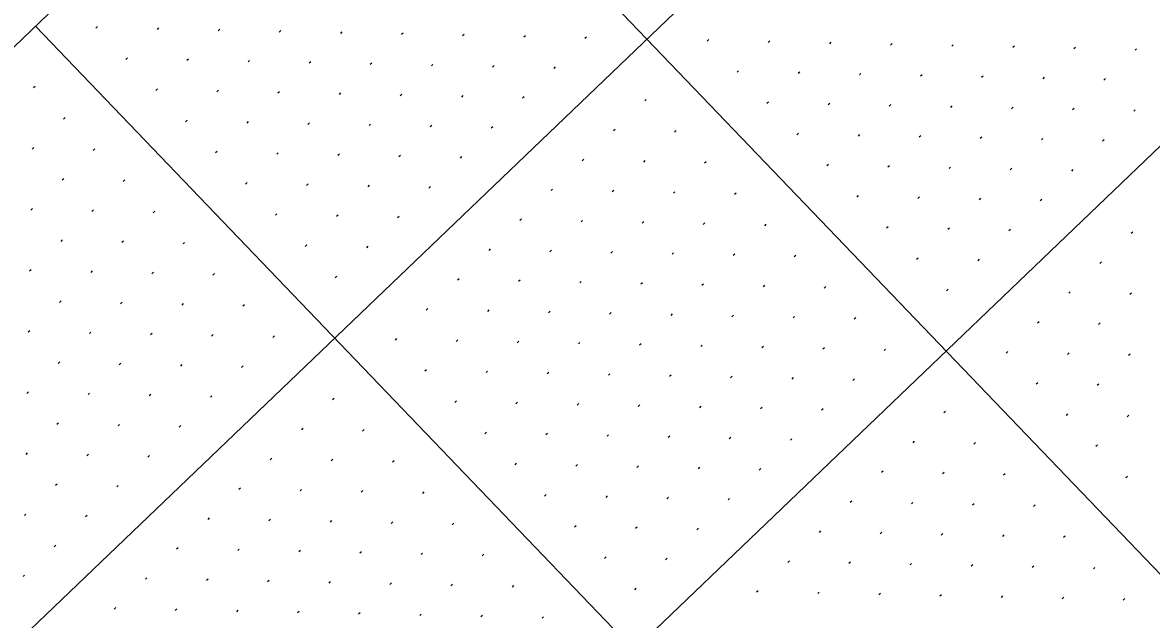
# Model space of a CAD drawing. Extents: x 2148987 to 2151117, y 142806 to 144993.
# Drawn here: x 2149512.9 to 2149643.5, y 143968.4 to 144037.5 of the extents above; entities that cross this region are included whole.
import ezdxf

# ---------------------------------------------------------------- set-up
doc = ezdxf.new("R2010")
doc.units = 0
for name, color, linetype in [('PR_PIER_PH3', 7, 'Continuous'), ('PR_Road_Concrete', 7, 'Continuous'), ('SHT_Profile_Grid_Minor', 7, 'Continuous')]:
    doc.layers.add(name, color=color, linetype=linetype)

msp = doc.modelspace()

# ---------------------------------------------------------------- linework, layer by layer
at = {"layer": 'PR_PIER_PH3'}
for p, q in [((2150261.97, 144684.26), (2149124.83, 143594.52)), ((2150296.56, 144648.16), (2149159.43, 143558.42)), ((2149550.51, 144071.7), (2149896.46, 143710.71)), ((2149514.41, 144037.11), (2149860.36, 143676.11))]:
    msp.add_line(p, q, dxfattribs=at)
at = {"layer": 'PR_Road_Concrete'}
msp.add_line((2150227.37, 144720.36), (2149279.76, 143812.24), dxfattribs=at)
at = {"layer": 'SHT_Profile_Grid_Minor'}
for p, q in [((2149521.57, 144037.05), (2149521.39, 144036.87)), ((2149528.64, 144036.9), (2149528.46, 144036.72)), ((2149535.71, 144036.74), (2149535.52, 144036.57)), ((2149542.77, 144036.59), (2149542.59, 144036.42)), ((2149549.84, 144036.44), (2149549.66, 144036.27)), ((2149556.91, 144036.29), (2149556.73, 144036.12)), ((2149563.98, 144036.14), (2149563.8, 144035.97)), ((2149571.05, 144035.99), (2149570.87, 144035.82)), ((2149578.12, 144035.84), (2149577.94, 144035.67)), ((2149592.26, 144035.54), (2149592.08, 144035.37)), ((2149599.33, 144035.39), (2149599.15, 144035.22)), ((2149606.4, 144035.24), (2149606.22, 144035.07)), ((2149613.47, 144035.09), (2149613.29, 144034.92)), ((2149620.54, 144034.94), (2149620.36, 144034.77)), ((2149627.61, 144034.79), (2149627.43, 144034.62)), ((2149634.68, 144034.64), (2149634.5, 144034.47)), ((2149641.75, 144034.49), (2149641.57, 144034.32)), ((2149525.03, 144033.44), (2149524.85, 144033.26)), ((2149532.1, 144033.29), (2149531.91, 144033.11)), ((2149539.16, 144033.13), (2149538.98, 144032.96)), ((2149546.23, 144032.98), (2149546.05, 144032.81)), ((2149553.3, 144032.83), (2149553.12, 144032.66)), ((2149560.37, 144032.68), (2149560.19, 144032.51)), ((2149567.44, 144032.53), (2149567.26, 144032.36)), ((2149574.51, 144032.38), (2149574.33, 144032.21)), ((2149595.72, 144031.93), (2149595.54, 144031.76)), ((2149602.79, 144031.78), (2149602.61, 144031.61)), ((2149609.86, 144031.63), (2149609.68, 144031.46)), ((2149616.93, 144031.48), (2149616.75, 144031.31)), ((2149624, 144031.33), (2149623.82, 144031.16)), ((2149631.07, 144031.18), (2149630.89, 144031.01)), ((2149638.14, 144031.03), (2149637.96, 144030.86)), ((2149514.35, 144030.13), (2149514.17, 144029.95)), ((2149528.49, 144029.83), (2149528.3, 144029.65)), ((2149535.55, 144029.68), (2149535.37, 144029.5)), ((2149542.62, 144029.52), (2149542.44, 144029.35)), ((2149549.69, 144029.37), (2149549.51, 144029.2)), ((2149556.76, 144029.22), (2149556.58, 144029.05)), ((2149563.83, 144029.07), (2149563.65, 144028.9)), ((2149570.9, 144028.92), (2149570.72, 144028.75)), ((2149585.04, 144028.62), (2149584.86, 144028.45)), ((2149599.18, 144028.32), (2149599, 144028.15)), ((2149606.25, 144028.17), (2149606.07, 144028)), ((2149613.32, 144028.02), (2149613.14, 144027.85)), ((2149620.39, 144027.87), (2149620.21, 144027.7)), ((2149627.46, 144027.72), (2149627.28, 144027.55)), ((2149634.53, 144027.57), (2149634.35, 144027.4)), ((2149641.6, 144027.42), (2149641.42, 144027.25)), ((2149517.81, 144026.52), (2149517.63, 144026.34)), ((2149531.94, 144026.22), (2149531.76, 144026.04)), ((2149539.01, 144026.07), (2149538.83, 144025.89)), ((2149546.08, 144025.91), (2149545.9, 144025.74)), ((2149553.15, 144025.76), (2149552.97, 144025.59)), ((2149560.22, 144025.61), (2149560.04, 144025.44)), ((2149567.29, 144025.46), (2149567.11, 144025.29)), ((2149581.43, 144025.16), (2149581.25, 144024.99)), ((2149588.5, 144025.01), (2149588.32, 144024.84)), ((2149602.64, 144024.71), (2149602.46, 144024.54)), ((2149609.71, 144024.56), (2149609.53, 144024.39)), ((2149616.78, 144024.41), (2149616.6, 144024.24)), ((2149514.2, 144023.06), (2149514.02, 144022.88)), ((2149623.85, 144024.26), (2149623.67, 144024.09)), ((2149630.92, 144024.11), (2149630.74, 144023.94)), ((2149637.99, 144023.96), (2149637.81, 144023.79)), ((2149521.27, 144022.91), (2149521.08, 144022.73)), ((2149535.4, 144022.61), (2149535.22, 144022.43)), ((2149542.47, 144022.46), (2149542.29, 144022.28)), ((2149549.54, 144022.3), (2149549.36, 144022.13)), ((2149556.61, 144022.15), (2149556.43, 144021.98)), ((2149563.68, 144022), (2149563.5, 144021.83)), ((2149577.82, 144021.7), (2149577.64, 144021.53)), ((2149584.89, 144021.55), (2149584.71, 144021.38)), ((2149591.96, 144021.4), (2149591.78, 144021.23)), ((2149606.1, 144021.1), (2149605.92, 144020.93)), ((2149613.17, 144020.95), (2149612.99, 144020.78)), ((2149620.24, 144020.8), (2149620.06, 144020.63)), ((2149627.31, 144020.65), (2149627.13, 144020.48)), ((2149634.38, 144020.5), (2149634.2, 144020.33)), ((2149517.66, 144019.45), (2149517.47, 144019.27)), ((2149524.72, 144019.3), (2149524.54, 144019.12)), ((2149538.86, 144019), (2149538.68, 144018.82)), ((2149545.93, 144018.85), (2149545.75, 144018.67)), ((2149553, 144018.69), (2149552.82, 144018.52)), ((2149560.07, 144018.54), (2149559.89, 144018.37)), ((2149574.21, 144018.24), (2149574.03, 144018.07)), ((2149581.28, 144018.09), (2149581.1, 144017.92)), ((2149588.35, 144017.94), (2149588.17, 144017.77)), ((2149595.42, 144017.79), (2149595.24, 144017.62)), ((2149609.56, 144017.49), (2149609.38, 144017.32)), ((2149616.63, 144017.34), (2149616.45, 144017.17)), ((2149623.7, 144017.19), (2149623.52, 144017.02)), ((2149630.77, 144017.04), (2149630.59, 144016.87)), ((2149514.05, 144015.99), (2149513.86, 144015.81)), ((2149521.11, 144015.84), (2149520.93, 144015.66)), ((2149528.18, 144015.69), (2149528, 144015.51)), ((2149542.32, 144015.39), (2149542.14, 144015.21)), ((2149549.39, 144015.24), (2149549.21, 144015.06)), ((2149556.46, 144015.08), (2149556.28, 144014.91)), ((2149570.6, 144014.78), (2149570.42, 144014.61)), ((2149577.67, 144014.63), (2149577.49, 144014.46)), ((2149584.74, 144014.48), (2149584.56, 144014.31)), ((2149591.81, 144014.33), (2149591.63, 144014.16)), ((2149598.88, 144014.18), (2149598.7, 144014.01)), ((2149613.02, 144013.88), (2149612.84, 144013.71)), ((2149620.09, 144013.73), (2149619.91, 144013.56)), ((2149627.16, 144013.58), (2149626.98, 144013.41)), ((2149641.3, 144013.28), (2149641.12, 144013.11)), ((2149517.5, 144012.38), (2149517.32, 144012.2)), ((2149524.57, 144012.23), (2149524.39, 144012.05)), ((2149531.64, 144012.08), (2149531.46, 144011.9)), ((2149545.78, 144011.78), (2149545.6, 144011.6)), ((2149552.85, 144011.63), (2149552.67, 144011.45)), ((2149566.99, 144011.32), (2149566.81, 144011.15)), ((2149574.06, 144011.17), (2149573.88, 144011)), ((2149581.13, 144011.02), (2149580.95, 144010.85)), ((2149588.2, 144010.87), (2149588.02, 144010.7)), ((2149595.27, 144010.72), (2149595.09, 144010.55)), ((2149602.34, 144010.57), (2149602.16, 144010.4)), ((2149616.48, 144010.27), (2149616.3, 144010.1)), ((2149623.55, 144010.12), (2149623.37, 144009.95)), ((2149513.89, 144008.92), (2149513.71, 144008.75)), ((2149520.96, 144008.77), (2149520.78, 144008.59)), ((2149637.69, 144009.82), (2149637.51, 144009.65)), ((2149528.03, 144008.62), (2149527.85, 144008.44)), ((2149535.1, 144008.47), (2149534.92, 144008.29)), ((2149549.24, 144008.17), (2149549.06, 144007.99)), ((2149563.38, 144007.87), (2149563.2, 144007.69)), ((2149570.45, 144007.71), (2149570.27, 144007.54)), ((2149577.52, 144007.56), (2149577.34, 144007.39)), ((2149584.59, 144007.41), (2149584.41, 144007.24)), ((2149591.66, 144007.26), (2149591.48, 144007.09)), ((2149598.73, 144007.11), (2149598.55, 144006.94)), ((2149605.8, 144006.96), (2149605.62, 144006.79)), ((2149619.94, 144006.66), (2149619.76, 144006.49)), ((2149634.08, 144006.36), (2149633.9, 144006.19)), ((2149641.15, 144006.21), (2149640.96, 144006.04)), ((2149517.35, 144005.31), (2149517.17, 144005.14)), ((2149524.42, 144005.16), (2149524.24, 144004.98)), ((2149531.49, 144005.01), (2149531.31, 144004.83)), ((2149538.56, 144004.86), (2149538.38, 144004.68)), ((2149559.77, 144004.41), (2149559.59, 144004.23)), ((2149566.84, 144004.26), (2149566.66, 144004.08)), ((2149573.91, 144004.1), (2149573.73, 144003.93)), ((2149580.98, 144003.95), (2149580.8, 144003.78)), ((2149588.05, 144003.8), (2149587.87, 144003.63)), ((2149595.12, 144003.65), (2149594.94, 144003.48)), ((2149602.19, 144003.5), (2149602.01, 144003.33)), ((2149609.26, 144003.35), (2149609.08, 144003.18)), ((2149630.47, 144002.9), (2149630.29, 144002.73)), ((2149637.54, 144002.75), (2149637.35, 144002.58)), ((2149513.74, 144001.85), (2149513.56, 144001.68)), ((2149520.81, 144001.7), (2149520.63, 144001.53)), ((2149527.88, 144001.55), (2149527.7, 144001.37)), ((2149534.95, 144001.4), (2149534.77, 144001.22)), ((2149542.02, 144001.25), (2149541.84, 144001.07)), ((2149556.16, 144000.95), (2149555.98, 144000.77)), ((2149563.23, 144000.8), (2149563.05, 144000.62)), ((2149570.3, 144000.65), (2149570.12, 144000.47)), ((2149577.37, 144000.49), (2149577.19, 144000.32)), ((2149584.44, 144000.34), (2149584.26, 144000.17)), ((2149591.51, 144000.19), (2149591.33, 144000.02)), ((2149598.58, 144000.04), (2149598.4, 143999.87)), ((2149605.65, 143999.89), (2149605.47, 143999.72)), ((2149612.72, 143999.74), (2149612.54, 143999.57)), ((2149517.2, 143998.24), (2149517.02, 143998.07)), ((2149626.86, 143999.44), (2149626.68, 143999.27)), ((2149633.93, 143999.29), (2149633.74, 143999.12)), ((2149640.99, 143999.14), (2149640.81, 143998.97)), ((2149524.27, 143998.09), (2149524.09, 143997.92)), ((2149531.34, 143997.94), (2149531.16, 143997.76)), ((2149538.41, 143997.79), (2149538.23, 143997.61)), ((2149559.62, 143997.34), (2149559.44, 143997.16)), ((2149566.69, 143997.19), (2149566.51, 143997.01)), ((2149573.76, 143997.04), (2149573.58, 143996.86)), ((2149580.83, 143996.88), (2149580.65, 143996.71)), ((2149587.9, 143996.73), (2149587.72, 143996.56)), ((2149594.97, 143996.58), (2149594.79, 143996.41)), ((2149602.04, 143996.43), (2149601.86, 143996.26)), ((2149609.11, 143996.28), (2149608.93, 143996.11)), ((2149630.32, 143995.83), (2149630.13, 143995.66)), ((2149637.38, 143995.68), (2149637.2, 143995.51)), ((2149513.59, 143994.78), (2149513.41, 143994.61)), ((2149520.66, 143994.63), (2149520.48, 143994.46)), ((2149527.73, 143994.48), (2149527.55, 143994.31)), ((2149534.8, 143994.33), (2149534.62, 143994.15)), ((2149548.94, 143994.03), (2149548.76, 143993.85)), ((2149563.08, 143993.73), (2149562.9, 143993.55)), ((2149570.15, 143993.58), (2149569.97, 143993.4)), ((2149577.22, 143993.43), (2149577.04, 143993.25)), ((2149584.29, 143993.27), (2149584.11, 143993.1)), ((2149591.36, 143993.12), (2149591.18, 143992.95)), ((2149598.43, 143992.97), (2149598.25, 143992.8)), ((2149605.5, 143992.82), (2149605.32, 143992.65)), ((2149619.64, 143992.52), (2149619.46, 143992.35)), ((2149633.77, 143992.22), (2149633.59, 143992.05)), ((2149640.84, 143992.07), (2149640.66, 143991.9)), ((2149517.05, 143991.17), (2149516.87, 143991)), ((2149524.12, 143991.02), (2149523.94, 143990.85)), ((2149531.19, 143990.87), (2149531.01, 143990.7)), ((2149545.33, 143990.57), (2149545.15, 143990.39)), ((2149552.4, 143990.42), (2149552.22, 143990.24)), ((2149566.54, 143990.12), (2149566.36, 143989.94)), ((2149573.61, 143989.97), (2149573.43, 143989.79)), ((2149580.68, 143989.82), (2149580.5, 143989.64)), ((2149587.75, 143989.66), (2149587.57, 143989.49)), ((2149594.82, 143989.51), (2149594.64, 143989.34)), ((2149601.89, 143989.36), (2149601.71, 143989.19)), ((2149616.03, 143989.06), (2149615.85, 143988.89)), ((2149623.1, 143988.91), (2149622.92, 143988.74)), ((2149637.23, 143988.61), (2149637.05, 143988.44)), ((2149513.44, 143987.71), (2149513.26, 143987.54)), ((2149520.51, 143987.56), (2149520.33, 143987.39)), ((2149527.58, 143987.41), (2149527.4, 143987.24)), ((2149541.72, 143987.11), (2149541.54, 143986.93)), ((2149548.79, 143986.96), (2149548.61, 143986.78)), ((2149555.86, 143986.81), (2149555.68, 143986.63)), ((2149570, 143986.51), (2149569.82, 143986.33)), ((2149577.07, 143986.36), (2149576.89, 143986.18)), ((2149584.14, 143986.21), (2149583.96, 143986.03)), ((2149591.21, 143986.05), (2149591.03, 143985.88)), ((2149598.28, 143985.9), (2149598.1, 143985.73)), ((2149612.42, 143985.6), (2149612.24, 143985.43)), ((2149619.49, 143985.45), (2149619.31, 143985.28)), ((2149626.56, 143985.3), (2149626.37, 143985.13)), ((2149516.9, 143984.1), (2149516.72, 143983.93)), ((2149523.97, 143983.95), (2149523.79, 143983.78)), ((2149640.69, 143985), (2149640.51, 143984.83)), ((2149538.11, 143983.65), (2149537.93, 143983.48)), ((2149545.18, 143983.5), (2149545, 143983.32)), ((2149552.25, 143983.35), (2149552.07, 143983.17)), ((2149559.32, 143983.2), (2149559.14, 143983.02)), ((2149573.46, 143982.9), (2149573.28, 143982.72)), ((2149580.53, 143982.75), (2149580.35, 143982.57)), ((2149587.6, 143982.6), (2149587.42, 143982.42)), ((2149594.67, 143982.44), (2149594.49, 143982.27)), ((2149608.81, 143982.14), (2149608.63, 143981.97)), ((2149615.88, 143981.99), (2149615.7, 143981.82)), ((2149622.95, 143981.84), (2149622.76, 143981.67)), ((2149630.01, 143981.69), (2149629.83, 143981.52)), ((2149513.29, 143980.64), (2149513.11, 143980.47)), ((2149520.36, 143980.49), (2149520.18, 143980.32)), ((2149534.5, 143980.19), (2149534.32, 143980.02)), ((2149541.57, 143980.04), (2149541.39, 143979.87)), ((2149548.64, 143979.89), (2149548.46, 143979.72)), ((2149555.71, 143979.74), (2149555.53, 143979.56)), ((2149562.78, 143979.59), (2149562.6, 143979.41)), ((2149576.92, 143979.29), (2149576.74, 143979.11)), ((2149583.99, 143979.14), (2149583.81, 143978.96)), ((2149591.06, 143978.99), (2149590.88, 143978.81)), ((2149605.2, 143978.68), (2149605.02, 143978.51)), ((2149612.27, 143978.53), (2149612.09, 143978.36)), ((2149619.34, 143978.38), (2149619.15, 143978.21)), ((2149626.4, 143978.23), (2149626.22, 143978.06)), ((2149633.47, 143978.08), (2149633.29, 143977.91)), ((2149516.75, 143977.03), (2149516.57, 143976.86)), ((2149530.89, 143976.73), (2149530.71, 143976.56)), ((2149537.96, 143976.58), (2149537.78, 143976.41)), ((2149545.03, 143976.43), (2149544.85, 143976.26)), ((2149552.1, 143976.28), (2149551.92, 143976.11)), ((2149559.17, 143976.13), (2149558.99, 143975.95)), ((2149566.24, 143975.98), (2149566.06, 143975.8)), ((2149580.38, 143975.68), (2149580.2, 143975.5)), ((2149587.45, 143975.53), (2149587.27, 143975.35)), ((2149601.59, 143975.23), (2149601.41, 143975.05)), ((2149608.66, 143975.07), (2149608.48, 143974.9)), ((2149615.73, 143974.92), (2149615.54, 143974.75)), ((2149622.79, 143974.77), (2149622.61, 143974.6)), ((2149513.14, 143973.57), (2149512.96, 143973.4)), ((2149629.86, 143974.62), (2149629.68, 143974.45)), ((2149636.93, 143974.47), (2149636.75, 143974.3)), ((2149527.28, 143973.27), (2149527.1, 143973.1)), ((2149534.35, 143973.12), (2149534.17, 143972.95)), ((2149541.42, 143972.97), (2149541.24, 143972.8)), ((2149548.49, 143972.82), (2149548.31, 143972.65)), ((2149555.56, 143972.67), (2149555.38, 143972.5)), ((2149562.63, 143972.52), (2149562.45, 143972.34)), ((2149569.7, 143972.37), (2149569.52, 143972.19)), ((2149583.84, 143972.07), (2149583.66, 143971.89)), ((2149597.98, 143971.77), (2149597.8, 143971.59)), ((2149605.05, 143971.62), (2149604.87, 143971.44)), ((2149612.12, 143971.46), (2149611.93, 143971.29)), ((2149619.18, 143971.31), (2149619, 143971.14)), ((2149626.25, 143971.16), (2149626.07, 143970.99)), ((2149633.32, 143971.01), (2149633.14, 143970.84)), ((2149640.39, 143970.86), (2149640.21, 143970.69)), ((2149523.67, 143969.81), (2149523.49, 143969.64)), ((2149530.74, 143969.66), (2149530.56, 143969.49)), ((2149537.81, 143969.51), (2149537.63, 143969.34)), ((2149544.88, 143969.36), (2149544.7, 143969.19)), ((2149551.95, 143969.21), (2149551.77, 143969.04)), ((2149559.02, 143969.06), (2149558.84, 143968.89)), ((2149566.09, 143968.91), (2149565.91, 143968.73)), ((2149573.16, 143968.76), (2149572.98, 143968.58))]:
    msp.add_line(p, q, dxfattribs=at)

doc.saveas('drawing.dxf')
